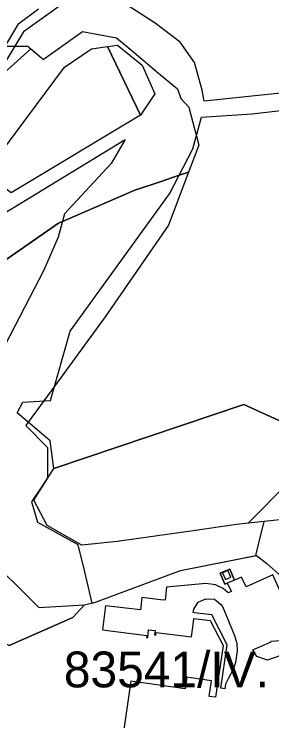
# Model space of a CAD drawing. Extents: x -477304 to -465429, y -1159113 to -1149210.
# Drawn here: x -467119.5 to -467011.6, y -1153098.7 to -1152802.5 of the extents above; entities that cross this region are included whole.
import ezdxf

# ---------------------------------------------------------------- set-up
doc = ezdxf.new("R2010")
doc.units = 0
for name, color, linetype in [('BPEJ_s', 7, 'Continuous'), ('PUPFL_s', 7, 'Continuous'), ('trav_porost_s', 7, 'Continuous'), ('voda_s', 7, 'Continuous')]:
    doc.layers.add(name, color=color, linetype=linetype)

msp = doc.modelspace()

# ---------------------------------------------------------------- linework, layer by layer
at = {"layer": 'BPEJ_s'}
for points in [[(-467230.7, -1152820.07), (-467222, -1152816.18), (-467207.69, -1152811.75), (-467193.22, -1152802.78), (-467187.5, -1152795.47), (-467177.97, -1152796.13), (-467168.42, -1152814.19), (-467157.4, -1152814.86), (-467152.89, -1152815.13), (-467148.18, -1152810.3), (-467145.78, -1152815.49), (-467139.86, -1152815.76), (-467123.18, -1152815.92), (-467119.3, -1152815.95), (-467113.85, -1152816), (-467113.43, -1152816.36), (-467112.55, -1152817.12)], [(-467177.97, -1152796.13), (-467168.42, -1152814.19), (-467157.4, -1152814.86), (-467152.89, -1152815.13), (-467148.18, -1152810.3), (-467145.78, -1152815.49), (-467139.86, -1152815.76), (-467123.18, -1152815.92), (-467119.3, -1152815.95), (-467113.85, -1152816), (-467113.43, -1152816.36), (-467112.55, -1152817.12), (-467108.1, -1152820.91), (-467107.41, -1152821.49), (-467090.95, -1152809.8), (-467076.63, -1152812.42), (-467069.3, -1152818.59), (-467059.04, -1152827.22), (-467051.1, -1152833.9), (-467049.67, -1152837.95), (-467046.33, -1152841.53), (-467044.02, -1152850.65)], [(-467130.6, -1152833.22), (-467112.55, -1152817.12), (-467108.1, -1152820.91), (-467107.41, -1152821.49), (-467090.95, -1152809.8), (-467076.63, -1152812.42), (-467069.3, -1152818.59), (-467059.04, -1152827.22), (-467051.1, -1152833.9), (-467049.67, -1152837.95), (-467046.33, -1152841.53), (-467044.02, -1152850.65), (-467043.24, -1152853.72), (-467042.27, -1152857.52), (-467046.57, -1152868.73)], [(-467112.55, -1152817.12), (-467130.6, -1152833.22), (-467137.24, -1152839.14), (-467142.56, -1152843.15), (-467159.87, -1152856.18), (-467170.13, -1152863.89), (-467176.47, -1152868.66), (-467188.3, -1152877.56), (-467191.36, -1152879.37), (-467222.65, -1152897.84), (-467228.78, -1152900.3), (-467240.89, -1152905.15), (-467248.91, -1152908.37), (-467262.5, -1152913.82), (-467265.06, -1152914.98), (-467273.04, -1152918.59), (-467281.34, -1152922.34), (-467289.94, -1152926.23), (-467299.6, -1152931.3), (-467351.96, -1152958.78)], [(-467044.02, -1152850.65), (-467043.24, -1152853.72), (-467042.27, -1152857.52), (-467046.57, -1152868.73), (-467054.92, -1152890.92), (-467081.41, -1152929.33), (-467102.52, -1152958.35), (-467107.11, -1152964.65), (-467113.58, -1152973.54), (-467114.57, -1152974.9), (-467105.5, -1152984.21), (-467105.5, -1152996.86), (-467107.6, -1153000), (-467112.18, -1153006.88), (-467111.41, -1153009.67), (-467109.8, -1153015.47), (-467092.86, -1153024.77), (-467092.81, -1153024.96), (-467090.25, -1153035.69), (-467087, -1153049.32), (-467085.47, -1153048.96), (-467049.86, -1153035.65), (-467018.35, -1153029.41), (-467018.18, -1153028.83), (-467017.34, -1153025.35), (-467014.88, -1153015.19), (-467021.56, -1153015.88), (-466988.21, -1152982.16)], [(-467135.05, -1152913.78), (-467100.97, -1152890.2), (-467099.29, -1152889.48), (-467076.44, -1152879.59), (-467069, -1152876.37), (-467058.38, -1152872.75), (-467050.45, -1152870.05), (-467046.57, -1152868.73), (-467054.92, -1152890.92)], [(-467046.57, -1152868.73), (-467050.45, -1152870.05), (-467058.38, -1152872.75), (-467069, -1152876.37), (-467076.44, -1152879.59), (-467099.29, -1152889.48), (-467100.97, -1152890.2), (-467135.05, -1152913.78)], [(-467054.92, -1152890.92), (-467081.41, -1152929.33), (-467102.52, -1152958.35), (-467107.11, -1152964.65), (-467113.58, -1152973.54), (-467114.57, -1152974.9), (-467105.5, -1152984.21), (-467105.5, -1152996.86), (-467107.6, -1153000), (-467112.18, -1153006.88), (-467111.41, -1153009.67), (-467109.8, -1153015.47), (-467092.86, -1153024.77), (-467092.81, -1153024.96), (-467090.25, -1153035.69), (-467087, -1153049.32), (-467085.47, -1153048.96), (-467049.86, -1153035.65), (-467018.35, -1153029.41), (-467018.18, -1153028.83), (-467017.34, -1153025.35), (-467014.88, -1153015.19), (-467021.56, -1153015.88), (-466988.21, -1152982.16)]]:
    msp.add_lwpolyline(points, dxfattribs=at)
at = {"layer": 'PUPFL_s'}
for points in [[(-466597.87, -1152724.65), (-466714.05, -1152762.26), (-466777.84, -1152791.41), (-466806.88, -1152806.13), (-466891.79, -1152816.88), (-466915.65, -1152820.09), (-466979.98, -1152832.68), (-467039.95, -1152839.06), (-467040.74, -1152834.47), (-467044.07, -1152822.78), (-467050.05, -1152814.28), (-467060.49, -1152806.36), (-467068.3, -1152801.29), (-467076.08, -1152796.2), (-467066.84, -1152797.29), (-467012.72, -1152796.72), (-466961.68, -1152791.34), (-466919.11, -1152771.15), (-466786.58, -1152778.47), (-466722.86, -1152750.73), (-466656.18, -1152712.81), (-466583.08, -1152695.03)], [(-466988.21, -1152982.16), (-467023.32, -1152966.06), (-467102.89, -1152992.97), (-467104.44, -1152981.37), (-467118.22, -1152969.57), (-467115.85, -1152965.15), (-467104.25, -1152964.49), (-467096.07, -1152935.44), (-467054.54, -1152877.91), (-467044.71, -1152859.04), (-467041.02, -1152845.7), (-467019.96, -1152844.33), (-466982.08, -1152839.95)]]:
    msp.add_lwpolyline(points, dxfattribs=at)
for points in [[(-467080.47, -1152816.16), (-467076.29, -1152815.55), (-467065.97, -1152823.91), (-467060.67, -1152835.96), (-467066.56, -1152844.84)], [(-467026.48, -1153016.38), (-467045.55, -1153019.14), (-467076.34, -1153023.5), (-467091.11, -1153025.02), (-467105.64, -1153016.78), (-467111.31, -1153006.26), (-467102.89, -1152992.97), (-467023.32, -1152966.06), (-466988.21, -1152982.16), (-467021.56, -1153015.88)], [(-467121.62, -1153067.07), (-467201.07, -1153031.41), (-467193.95, -1153026.34), (-467144.97, -1153007.22), (-467145.31, -1153012.22), (-467132.46, -1153028.16), (-467109.22, -1153051.23), (-467090.04, -1153050.02), (-467094.92, -1153055.32)]]:
    msp.add_lwpolyline(points, close=True, dxfattribs=at)
at = {"layer": 'trav_porost_s'}
for points in [[(-467080.47, -1152816.16), (-467066.56, -1152844.84), (-467120.8, -1152877.36), (-467125.83, -1152873.85), (-467136.02, -1152880), (-467138.33, -1152877.97), (-467132.05, -1152870.84), (-467125.6, -1152861.25), (-467098.37, -1152824.74), (-467087.16, -1152817.13)], [(-467125.57, -1152945.13), (-467136.13, -1152959.49), (-467140.91, -1152955.11), (-467127.86, -1152922.92), (-467136.79, -1152911.57), (-467129.57, -1152905.63), (-467135.36, -1152893.12), (-467072.99, -1152855.03), (-467078.89, -1152865.18), (-467098.38, -1152886.27), (-467101.14, -1152896.01), (-467107.02, -1152909.84)], [(-466983.45, -1152984.84), (-466990.29, -1152989.3), (-467002.5, -1153001.18), (-467006.64, -1153014.84), (-467008.25, -1153014.51), (-467021.56, -1153015.88), (-466988.21, -1152982.16)], [(-467033.31, -1153036.87), (-467029.25, -1153035.11), (-467027.22, -1153039.67), (-467030.37, -1153041.04), (-467031.25, -1153041.42)], [(-467030.02, -1153035.71), (-467032.23, -1153036.67), (-467031.03, -1153039.4), (-467028.85, -1153038.48)], [(-467032.94, -1153085), (-467030.32, -1153066.77), (-467036.79, -1153054.27), (-467044.01, -1153053.39), (-467044.52, -1153053.32), (-467044.34, -1153051.93), (-467042.51, -1153048.91), (-467039.28, -1153047.59), (-467035.68, -1153047.71), (-467032.62, -1153050.25), (-467031.47, -1153052.79), (-467027.24, -1153062.97), (-467026.24, -1153066.34), (-467026.21, -1153069.32), (-467026.91, -1153074.27), (-467027.78, -1153077.16), (-467029.9, -1153081.1), (-467030.98, -1153083.31), (-467031.33, -1153085.28)]]:
    msp.add_lwpolyline(points, close=True, dxfattribs=at)
for points in [[(-467121.62, -1153067.07), (-467094.92, -1153055.32), (-467090.04, -1153050.02), (-467085.47, -1153048.96), (-467049.86, -1153035.65), (-467018.08, -1153029.36), (-467013.79, -1153032.72), (-467008.55, -1153037.3)], [(-467011.18, -1153037.56), (-467022.45, -1153042.59), (-467024.36, -1153038.42), (-467027.22, -1153039.67), (-467029.25, -1153035.11), (-467033.31, -1153036.87), (-467031.25, -1153041.42), (-467030.37, -1153041.04), (-467028.59, -1153044.51), (-467029.93, -1153045.08), (-467032, -1153043.23), (-467035.24, -1153041.75), (-467039.22, -1153041.16), (-467055.7, -1153042.7), (-467056.36, -1153048.16), (-467058.22, -1153047.95), (-467066, -1153047.04), (-467066.6, -1153052.15), (-467081.25, -1153050.44), (-467082.5, -1153060.57), (-467063.94, -1153062.86), (-467064.05, -1153063.78), (-467063.6, -1153063.83), (-467063.22, -1153060.56), (-467060.51, -1153060.88), (-467060.72, -1153062.68), (-467060.18, -1153062.77), (-467060.05, -1153061.72), (-467045.25, -1153063.49), (-467044.48, -1153057.28), (-467044.3, -1153055.77), (-467037.49, -1153056.6), (-467032.03, -1153067.07), (-467035.17, -1153088.83), (-467037.85, -1153088.46), (-467036.9, -1153081.89), (-467045.41, -1153080.67), (-467047.27, -1153080.42), (-467047.93, -1153085.25), (-467070.67, -1153082), (-467077.2, -1153127.11)], [(-467013.48, -1153073.27), (-467017.94, -1153071.71), (-467019.63, -1153068.98), (-467011.86, -1153065.64), (-467012.03, -1153065.25), (-467007.85, -1153064.99), (-467000.53, -1153061.75), (-467007.77, -1153045.28), (-467011.18, -1153037.56)], [(-467007.91, -1153071.33), (-467013.48, -1153073.27)]]:
    msp.add_lwpolyline(points, dxfattribs=at)
at = {"layer": 'voda_s'}
msp.add_lwpolyline([(-467090.56, -1152791.89), (-467115.66, -1152809.91), (-467122.9, -1152821.93), (-467151.4, -1152852.69), (-467169.08, -1152872.57), (-467185.53, -1152889.64), (-467201.77, -1152894.69), (-467220.44, -1152905.59), (-467219.43, -1152918.7), (-467219.93, -1152920.68), (-467223.18, -1152922.15), (-467222.37, -1152919.94), (-467223.94, -1152905.7), (-467199.07, -1152889.68), (-467187.13, -1152886.79), (-467173.6, -1152871.59), (-467169.55, -1152867.04), (-467153.26, -1152848.75), (-467151.94, -1152847.22), (-467133.65, -1152827.83), (-467124.41, -1152817.97), (-467117.48, -1152806.42), (-467109.37, -1152800.28)], dxfattribs=at)

# ---------------------------------------------------------------- texts
at = {"layer": 'BPEJ_s'}
msp.add_text('83541/IV.', height=15, dxfattribs=at).set_placement((-467098.71, -1153084.65))

doc.saveas('drawing.dxf')
